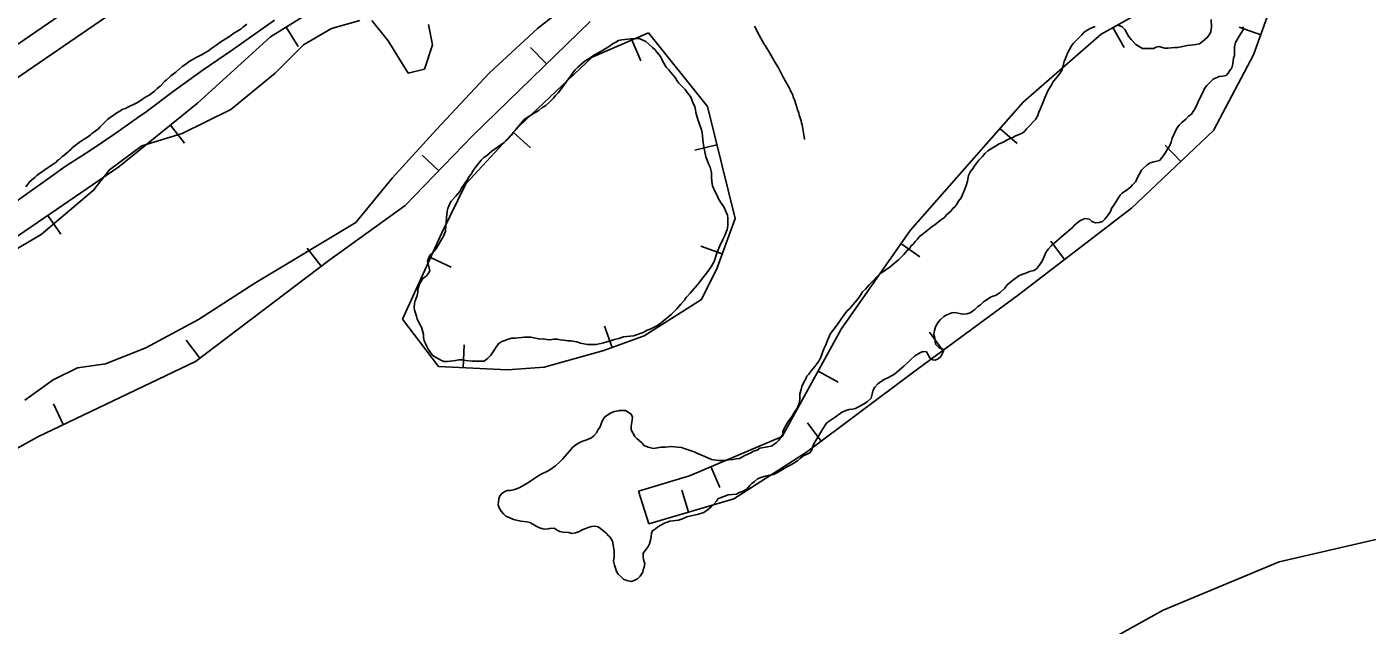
# Model space of a CAD drawing. Extents: x 3177385 to 3215275, y 903885 to 929304.
# Drawn here: x 3194893 to 3196363, y 917674 to 918330 of the extents above; entities that cross this region are included whole.
import ezdxf

# ---------------------------------------------------------------- set-up
doc = ezdxf.new("R2010")
doc.units = 0
for name, color, linetype in [('V-BORW-LINE', 7, 'Continuous'), ('V-LEVE-TOET', 7, 'Continuous'), ('V-ROAD-CNTR', 7, 'Continuous'), ('V-SITE-VEGE', 7, 'Continuous'), ('V-SURV-LINE', 7, 'Continuous')]:
    doc.layers.add(name, color=color, linetype=linetype)

msp = doc.modelspace()

# ---------------------------------------------------------------- linework, layer by layer
at = {"layer": 'V-BORW-LINE'}
for p, q in [((3195177.6, 918329.5), (3195190.9, 918308.3)), ((3195556.5, 918315.6), (3195566.4, 918292.7)), ((3196083.8, 918329.1), (3196096, 918307.2)), ((3196245.8, 918321.1), (3196222.3, 918329.6)), ((3195463, 918289.4), (3195445.6, 918307.4)), ((3195050.7, 918222.1), (3195066.4, 918202.6)), ((3195426.9, 918214.3), (3195445.3, 918197.4)), ((3195960, 918218.5), (3195978.8, 918201.9)), ((3195649.8, 918200.7), (3195625.6, 918194.7)), ((3196158.2, 918182.2), (3196141, 918200.4)), ((3195344.8, 918172.1), (3195326.7, 918189.4)), ((3194916.6, 918123.3), (3194930.8, 918102.7)), ((3196030.9, 918075.1), (3196015.8, 918095)), ((3195215.9, 918067.5), (3195200.8, 918087.4)), ((3195655.7, 918081), (3195632.2, 918089.7)), ((3195851.4, 918092.3), (3195872, 918078)), ((3195335.8, 918077), (3195358.6, 918066.6)), ((3195535, 917978.5), (3195526.5, 918002)), ((3195897.5, 917975.3), (3195882.7, 917995.4)), ((3195083.1, 917966.8), (3195068, 917986.7)), ((3195371.7, 917956.3), (3195372.8, 917981.3)), ((3195760.8, 917952.7), (3195782.7, 917940.6)), ((3194933.4, 917894.1), (3194922.6, 917916.6)), ((3195763.9, 917875.8), (3195749, 917895.8)), ((3195643.2, 917848), (3195653, 917825)), ((3195618.5, 917798), (3195611.5, 917822))]:
    msp.add_line(p, q, dxfattribs=at)
for points in [[(3196238, 918299.4), (3196277.4, 918409.1)], [(3196174.6, 918379.9), (3196070.8, 918321.8)], [(3195248.3, 918373.7), (3195160.5, 918318.9)], [(3195382.1, 918211), (3195510.9, 918335.9)], [(3195160.5, 918318.9), (3195080.4, 918246.1)], [(3195574.7, 918323.5), (3195512.9, 918296.7)], [(3195639.4, 918242.8), (3195574.7, 918323.5)], [(3196070.8, 918321.8), (3195985.4, 918247.2)], [(3195512.9, 918296.7), (3195433.5, 918221.5)], [(3196194.1, 918216.2), (3196238, 918299.4)], [(3195080.4, 918246.1), (3194994.4, 918176.6)], [(3195669.9, 918119.9), (3195639.4, 918242.8)], [(3195985.4, 918247.2), (3195861.6, 918106.9)], [(3195433.5, 918221.5), (3195374.7, 918157.7)], [(3196104.3, 918131.2), (3196194.1, 918216.2)], [(3195308.2, 918134.1), (3195382.1, 918211)], [(3194994.4, 918176.6), (3194870.4, 918091.6)], [(3195374.7, 918157.7), (3195348.2, 918104)], [(3195224.4, 918074), (3195308.2, 918134.1)], [(3195980.2, 918036.4), (3196104.3, 918131.2)], [(3195650, 918065.7), (3195669.9, 918119.9)], [(3195348.2, 918104), (3195305, 918009.6)], [(3195861.6, 918106.9), (3195786.1, 917998.5)], [(3195078.1, 917963), (3195224.4, 918074)], [(3195632.7, 918031), (3195650, 918065.7)], [(3195864.2, 917950.7), (3195980.2, 918036.4)], [(3195569.9, 917991.2), (3195632.7, 918031)], [(3195305, 918009.6), (3195344.7, 917957.5)], [(3195786.1, 917998.5), (3195721.3, 917881.1)], [(3195525.7, 917975.1), (3195569.9, 917991.2)], [(3194905.4, 917880.7), (3195078.1, 917963)], [(3195460.4, 917956.8), (3195525.7, 917975.1)], [(3195344.7, 917957.5), (3195420.3, 917954.1)], [(3195420.3, 917954.1), (3195460.4, 917956.8)], [(3195748, 917863.9), (3195864.2, 917950.7)], [(3194785.3, 917814.1), (3194905.4, 917880.7)], [(3195721.3, 917881.1), (3195619.8, 917838)], [(3195668.4, 917812.5), (3195748, 917863.9)], [(3195619.8, 917838), (3195563.8, 917821)], [(3195563.8, 917821), (3195575, 917785.3)], [(3195575, 917785.3), (3195668.4, 917812.5)]]:
    msp.add_lwpolyline(points, dxfattribs=at)
at = {"layer": 'V-LEVE-TOET'}
msp.add_lwpolyline([(3194857.4, 918121.4), (3194921.1, 918166.7), (3194935.6, 918176.9), (3194962.8, 918194.5), (3194989.7, 918212.6), (3195016.3, 918231.2), (3195024.1, 918236.8), (3195024.1, 918236.8), (3195055.3, 918260.1), (3195086.8, 918282.8), (3195118.7, 918304.9), (3195131.4, 918313.6), (3195164.7, 918337.1)], dxfattribs=at)
at = {"layer": 'V-ROAD-CNTR'}
for points in [[(3195691.1, 918330.8), (3195692.7, 918327.4), (3195694.4, 918324), (3195696.2, 918320.7), (3195697.9, 918317.4), (3195699.8, 918314.1), (3195701.7, 918310.9), (3195702.5, 918309.6), (3195707.6, 918301.2), (3195712.6, 918292.7), (3195717.5, 918284.1), (3195722.2, 918275.5), (3195725.2, 918269.8), (3195726.2, 918268.2), (3195727.1, 918266.6), (3195728, 918265), (3195728.9, 918263.4), (3195729.7, 918261.7), (3195730.5, 918260)], [(3195730.5, 918260), (3195731.3, 918258.4), (3195732.1, 918256.7), (3195732.8, 918255), (3195733.5, 918253.3), (3195734.2, 918251.5), (3195734.8, 918249.8), (3195735.4, 918248.1), (3195736, 918246.3), (3195736.6, 918244.5), (3195737.1, 918242.8), (3195737.6, 918241), (3195737.9, 918239.7), (3195738.7, 918237.6), (3195739.4, 918235.5), (3195740.1, 918233.3), (3195740.8, 918231.2), (3195741.4, 918229.1), (3195742, 918226.9), (3195742.6, 918224.7), (3195743.1, 918222.5), (3195743.6, 918220.3), (3195744, 918218.1), (3195744.4, 918215.9), (3195744.8, 918213.7), (3195745.1, 918211.5), (3195745.4, 918209.3), (3195745.6, 918207), (3195745.7, 918206.3)]]:
    msp.add_lwpolyline(points, dxfattribs=at)
at = {"layer": 'V-SITE-VEGE'}
for points in [[(3196043.7, 917637.8), (3196139, 917690.7), (3196266, 917743.7), (3196403.6, 917775.5), (3196647.1, 917764.9), (3196805.9, 917733.1), (3196911.8, 917743.7), (3196964.7, 917754.3), (3197049.4, 917786.1), (3197176.5, 917839), (3197324.7, 917892), (3197435.8, 917956.9), (3197435.8, 919177.4), (3197435.7, 919177.3), (3197428.5, 919174.2), (3197421.3, 919170.8), (3197418.2, 919169.7)], [(3194891.3, 917920.8), (3194922.3, 917942.9), (3194948.8, 917956.2), (3194979.8, 917960.6), (3195024, 917978.3), (3195081.5, 918009.3), (3195143.4, 918049.1), (3195254, 918115.5), (3195293.8, 918164.2), (3195342.5, 918217.3), (3195400, 918279.3), (3195453.1, 918328), (3195492.9, 918359)], [(3195258.4, 918336.8), (3195227.5, 918328), (3195196.5, 918310.3), (3195165.6, 918279.3), (3195116.9, 918239.5), (3195063.8, 918212.9), (3195019.6, 918199.6), (3194984.2, 918173.1), (3194966.5, 918150.9), (3194909, 918102.3), (3194833.8, 918058)], [(3195134.5, 918332.7), (3195130.1, 918329.5), (3195128.5, 918327.9), (3195119.3, 918322.2), (3195115.7, 918319.4), (3195106.1, 918313.4), (3195100.5, 918309.3), (3195096.1, 918306.5), (3195092.5, 918303.7), (3195084.1, 918298.8), (3195078.1, 918296), (3195074.6, 918293.9), (3195071.4, 918291.9), (3195067.8, 918289.1), (3195063.8, 918286.3), (3195056.6, 918280.2), (3195051.4, 918276.2), (3195049.8, 918274.6), (3195046.6, 918271.7), (3195044.6, 918270.5), (3195039.4, 918264.9), (3195036.2, 918262.5), (3195033.4, 918259.6), (3195027.4, 918255.2), (3195022.6, 918252.4), (3195018.6, 918249.5), (3195013.8, 918246.7), (3195003.5, 918241.4), (3195001.4, 918240.6), (3194998.6, 918239.8), (3194994.7, 918237), (3194991.1, 918235), (3194982.3, 918228.9), (3194973.5, 918220), (3194971.9, 918218), (3194969.9, 918216.8)], [(3195333.6, 918332.4), (3195338.1, 918310.3), (3195329.2, 918283.7), (3195311.5, 918279.3), (3195289.4, 918314.7), (3195271.7, 918336.8)], [(3196028.9, 918286.1), (3196030.5, 918292.1), (3196031.7, 918295.4), (3196034.1, 918301), (3196038.4, 918309), (3196040.4, 918311.8), (3196049.2, 918320.7), (3196052, 918323.9), (3196055.6, 918326.4), (3196059.6, 918328.4), (3196064.4, 918330.4)], [(3196089.6, 918331.8), (3196094.1, 918329.8), (3196096.9, 918327), (3196100.9, 918319.8), (3196103.8, 918316.2), (3196109, 918310.6), (3196116.2, 918306.2), (3196128.3, 918306.3), (3196131.1, 918307.5), (3196134.3, 918308.3), (3196140.7, 918306.4), (3196143.9, 918306.4), (3196151.5, 918307.2), (3196154.7, 918307.2), (3196160.3, 918308.5), (3196165.2, 918309.3), (3196169.2, 918309.7), (3196174.8, 918310.5), (3196178.8, 918311.4), (3196182, 918313.8), (3196187.2, 918318.2), (3196189.5, 918321.5), (3196191.1, 918324.7), (3196191.9, 918329.5), (3196191.5, 918337.9)], [(3196226.4, 918330.1), (3196226.4, 918326.5), (3196222, 918319.6), (3196218.1, 918312.8), (3196216.9, 918308), (3196216.9, 918298.7), (3196216.1, 918295.5), (3196215.4, 918289.5), (3196214.2, 918285.1), (3196211.8, 918281.9), (3196210.2, 918279.1), (3196207.8, 918276.6), (3196204.2, 918275.8), (3196200.2, 918275.4), (3196193.8, 918272.6), (3196189.8, 918268.5), (3196186.6, 918265.7), (3196184.2, 918262.5), (3196182.3, 918258.1), (3196177.9, 918249.6), (3196176.3, 918245.2), (3196173.9, 918240.4), (3196171.9, 918237.2), (3196170, 918234.3), (3196166.8, 918231.9), (3196163.6, 918228.7), (3196159.2, 918225.1), (3196156.4, 918222.2), (3196154, 918219), (3196148.8, 918207.8), (3196147.7, 918203.7), (3196145.7, 918199.3)], [(3195653.6, 918137.8), (3195651.6, 918141.4), (3195649.9, 918145), (3195647.1, 918150.6), (3195645.1, 918155.8), (3195644.2, 918160.6), (3195643.8, 918165), (3195643.8, 918170.2), (3195642.2, 918176.2), (3195640.9, 918179), (3195637.7, 918187.4), (3195636.9, 918191), (3195635.6, 918198.6), (3195634.8, 918203.1), (3195633.5, 918213.9), (3195632.7, 918217.1), (3195630.3, 918224.3), (3195628.7, 918228.3), (3195626.6, 918235.9), (3195626.2, 918239.1), (3195625.4, 918242.7), (3195623.8, 918245.9), (3195622.5, 918248.7), (3195621.3, 918252.7), (3195619.3, 918255.5), (3195617.3, 918257.9), (3195614.9, 918261.1), (3195612.8, 918263.5), (3195608, 918268.3), (3195606, 918271.1), (3195604.4, 918273.9), (3195599.1, 918279.9), (3195597.1, 918282.7), (3195594.3, 918285.8), (3195590.6, 918291.8), (3195589.4, 918294.6), (3195587.8, 918297.4), (3195583.8, 918302.2), (3195581.7, 918305), (3195579.3, 918307.4), (3195571.7, 918313.8), (3195568.4, 918315.4), (3195564.4, 918317), (3195561.2, 918317.3), (3195555.6, 918316.9), (3195545.6, 918315.7), (3195542, 918314.8), (3195538.8, 918313.2), (3195536, 918311.6), (3195530.8, 918308), (3195527.2, 918305.9), (3195524.4, 918303.9), (3195516.4, 918299.5), (3195512.4, 918297), (3195508, 918294.2), (3195505.2, 918292.6), (3195497.2, 918285.7), (3195494.4, 918282.9), (3195492.4, 918280.5), (3195490.5, 918277.3), (3195488.1, 918274.5), (3195484.9, 918270), (3195481.7, 918265.2), (3195475.7, 918257.6), (3195472.9, 918254.7), (3195470.5, 918251.9), (3195466.6, 918247.9), (3195462.2, 918243.8), (3195457.8, 918241), (3195454.6, 918238.2), (3195448.6, 918235), (3195445.8, 918233.3), (3195443, 918231.3), (3195438.6, 918228.5), (3195429.4, 918217.6), (3195426.6, 918214), (3195424.6, 918211.2), (3195420.3, 918206.3), (3195416.7, 918203.1), (3195403.1, 918193.8), (3195397.1, 918188.6), (3195394.3, 918186.6), (3195391.5, 918183.7), (3195387.1, 918178.5), (3195383.5, 918173.7), (3195380.4, 918168.4), (3195378.4, 918166), (3195376.4, 918162.8), (3195370, 918153.1), (3195368, 918149.5), (3195363.6, 918144.3), (3195358.1, 918138.6), (3195356.5, 918135.4), (3195354.9, 918131), (3195354.1, 918127.8), (3195353.3, 918121), (3195353, 918115.8), (3195352.6, 918112.5), (3195352.2, 918106.1), (3195351, 918102.5), (3195349.8, 918099.7)], [(3195723.1, 917889.1), (3195727, 917896.4), (3195732.2, 917903.2), (3195734.2, 917906.4), (3195735.8, 917909.3), (3195737.8, 917911.7), (3195739, 917914.5), (3195740.2, 917918.1), (3195740.5, 917922.9), (3195740.5, 917927.7), (3195742.1, 917932.6), (3195742.9, 917935.8), (3195744.9, 917940.6), (3195746.8, 917943.4), (3195748.4, 917947), (3195750.4, 917949.4), (3195753.2, 917953.1), (3195757.2, 917957.5), (3195761.6, 917963.5), (3195763.6, 917968), (3195767.1, 917977.2), (3195769.1, 917981.6), (3195770.7, 917985.6), (3195774.2, 917993.7), (3195779.4, 918000.5), (3195782.2, 918004.5), (3195784.2, 918007), (3195786.2, 918010.2), (3195792.2, 918018.2), (3195795, 918021), (3195804.9, 918032.7), (3195807.3, 918035.9), (3195809.3, 918039.6), (3195812.5, 918042.4), (3195816.5, 918047.2), (3195828.8, 918059.7), (3195832.4, 918061.7), (3195834.8, 918063.8), (3195839.6, 918067), (3195844.8, 918071.4), (3195848.8, 918074.7), (3195851.2, 918077.1), (3195854.8, 918080.3), (3195858.4, 918084.7), (3195860.8, 918086.8), (3195862.4, 918089.6), (3195865.2, 918092), (3195867.1, 918094.8), (3195869.5, 918097.2), (3195871.9, 918100), (3195876.3, 918103.3), (3195879.9, 918106.5), (3195883.5, 918109.3), (3195885.9, 918111.3), (3195888.7, 918113), (3195894.7, 918118.2), (3195899.1, 918121), (3195901.5, 918123.9), (3195906.3, 918127.9), (3195908.3, 918130.7), (3195910.7, 918132.7), (3195912.6, 918135.5), (3195914.6, 918138.8), (3195917.4, 918142.4), (3195921.4, 918152), (3195923.4, 918157.3), (3195924.5, 918160.9), (3195925.7, 918166.9), (3195927.7, 918171.3), (3195930.5, 918174.9), (3195932.1, 918177.7), (3195934.5, 918181), (3195936.8, 918183.8), (3195940.8, 918187.8), (3195943.6, 918191), (3195946.8, 918193.9), (3195959.2, 918201.6), (3195962, 918202.8), (3195964.8, 918204.4), (3195968.8, 918206.4), (3195972.4, 918208), (3195974.8, 918208.9), (3195976.4, 918210.1), (3195979.2, 918211.3), (3195984.4, 918213.3), (3195986.8, 918215.3), (3195989.2, 918218.1), (3195993.2, 918222.2), (3195996, 918225.4), (3195998.8, 918228.2), (3196001.5, 918232.6), (3196002.7, 918236.3), (3196004.3, 918240.3), (3196007.9, 918248.3), (3196008.7, 918251.5), (3196013, 918260.4), (3196016.2, 918265.6), (3196017.8, 918269.2), (3196025.8, 918278.9), (3196027.8, 918282.1), (3196028.9, 918286.1)], [(3194969.9, 918216.8), (3194966.7, 918214.4), (3194964.7, 918213.2), (3194963.1, 918211.6), (3194961.1, 918209.9), (3194952.3, 918204.3), (3194943.5, 918197.8), (3194942.3, 918196.2), (3194934, 918188.9), (3194932, 918187.7), (3194929.2, 918184.9), (3194927.2, 918183.3), (3194925.6, 918181.7), (3194918, 918176.4), (3194907.2, 918169.2), (3194904.4, 918167.1), (3194902, 918164.7), (3194897.2, 918160.7), (3194892.4, 918154.6)], [(3196145.7, 918199.3), (3196144.1, 918196.5), (3196141.3, 918192.1), (3196137.3, 918186.4), (3196134.9, 918183.6), (3196128.5, 918182), (3196124.5, 918180.8), (3196123.7, 918180), (3196121.3, 918178.7), (3196117.3, 918175.1), (3196115.3, 918172.7), (3196110.2, 918163.4), (3196109, 918160.6), (3196106.2, 918157.8), (3196105.4, 918156.6), (3196103.4, 918154.6), (3196099.8, 918151.8), (3196093.8, 918147.7), (3196091.8, 918145.3), (3196089.4, 918142.1), (3196085.5, 918135.7), (3196082.3, 918130.8), (3196081.1, 918127.6), (3196079.1, 918124.4), (3196075.1, 918119.2), (3196072.3, 918116.7), (3196068.7, 918115.5), (3196064.7, 918115.1), (3196060.7, 918116.7), (3196058.3, 918119.1), (3196053.1, 918119.8), (3196047.5, 918117.4), (3196041.9, 918113), (3196039.5, 918110.1), (3196037.1, 918107.7), (3196030.3, 918102.5), (3196016.3, 918090), (3196012.7, 918086.3), (3196010.4, 918082.7), (3196008.8, 918079.1), (3196006.4, 918073.1), (3196002, 918067), (3196000, 918064.6), (3195997.2, 918063), (3195992.4, 918061.8), (3195988.4, 918059.8), (3195984, 918058.5), (3195980.8, 918056.9), (3195973.6, 918052.1), (3195968, 918047.2), (3195965.3, 918043.6), (3195960.1, 918038.8), (3195955.7, 918035.9), (3195952.5, 918034.7), (3195949.7, 918033.5), (3195946.9, 918031.9), (3195942.1, 918028.6), (3195938.5, 918025.4), (3195935.7, 918023.4), (3195932.5, 918020.2), (3195927.3, 918016.5), (3195923.7, 918015.3), (3195920.5, 918014.9), (3195917.3, 918015.3), (3195910.5, 918016.8), (3195907.3, 918016.4), (3195901.7, 918014.4), (3195898.5, 918012.4), (3195894.9, 918009.1), (3195892.1, 918006.3), (3195889.3, 918001.1), (3195888.1, 917997.1), (3195887.7, 917992.7), (3195888.6, 917988.7), (3195889.4, 917982.2), (3195891.4, 917979.9), (3195893.8, 917977.9), (3195897, 917977.1), (3195898.3, 917974.3), (3195895.1, 917968.6), (3195892.3, 917966.2), (3195889.1, 917964.6), (3195885.9, 917965), (3195883.1, 917967), (3195881.4, 917970.6), (3195879.4, 917973.8), (3195875.8, 917974.2), (3195873, 917972.9), (3195866.6, 917969.3), (3195861.8, 917964.9), (3195858.6, 917961.6), (3195854.6, 917958), (3195844.3, 917949.1), (3195837.9, 917945.5), (3195833.1, 917943.5), (3195829.1, 917941), (3195826.3, 917938.6), (3195822.7, 917935), (3195820.7, 917931), (3195819.9, 917927.3), (3195818.7, 917922.9)], [(3195332.7, 918073.2), (3195335.2, 918062.7), (3195333.6, 918059.9), (3195331.6, 918057.1), (3195327.6, 918054.3), (3195324.1, 918048.6), (3195322.9, 918045.8), (3195322.1, 918042.6), (3195322.1, 918039), (3195321.3, 918035.4), (3195318.9, 918029.8), (3195318.2, 918026.6), (3195317.8, 918022.5), (3195318.2, 918019.3), (3195320.6, 918012.9), (3195321.4, 918009.7), (3195322.7, 918006.9), (3195324.3, 918003.7), (3195325.9, 918000.9), (3195327.1, 917996.9), (3195328, 917992.9), (3195328, 917989.7), (3195328.8, 917985.7), (3195330.4, 917982.9), (3195332, 917979.7), (3195333.3, 917976.5), (3195337.7, 917970.5), (3195340.5, 917968.1), (3195347.8, 917964.2), (3195350.6, 917963), (3195354.6, 917963), (3195363.4, 917964.2), (3195367, 917965.1), (3195370.6, 917965.1), (3195374.6, 917964.3), (3195381.4, 917963.5), (3195394.7, 917963.6), (3195398.3, 917966.4), (3195401.9, 917970.1), (3195406.2, 917976.5), (3195408.2, 917979.7), (3195410.6, 917982.9), (3195414.2, 917985), (3195417.4, 917986.2), (3195421, 917987.8), (3195425, 917988.6), (3195428.6, 917988.6), (3195439, 917989.9), (3195445.9, 917989.9), (3195455.9, 917987.6), (3195459.5, 917988), (3195463.5, 917987.2), (3195466.7, 917986.8), (3195471.1, 917987.7), (3195474.7, 917987.7), (3195478, 917986.9), (3195482, 917986.5), (3195486.4, 917985.7), (3195489.6, 917985.8), (3195496.4, 917984.6), (3195500.4, 917983.4), (3195508.1, 917981.8), (3195517.7, 917981.9), (3195525.3, 917983.5), (3195530.5, 917985.2), (3195534.1, 917986), (3195537.7, 917987.2), (3195542.1, 917988.4), (3195547.3, 917990.1), (3195558.5, 917991.3), (3195562.9, 917992.6), (3195565.7, 917993.8), (3195568.9, 917995), (3195573.3, 917997.4), (3195576.5, 917998.6), (3195584.1, 918002.3), (3195586.9, 918003.9), (3195599.7, 918014.8), (3195605.7, 918020.9), (3195610.1, 918026.1), (3195614.5, 918030.9), (3195614.9, 918031.7), (3195616.4, 918033.7), (3195620.4, 918038.2), (3195627.6, 918046.6), (3195631.2, 918050.3), (3195632.8, 918053.1), (3195638.8, 918060.3), (3195641.5, 918064.3), (3195643.9, 918067.6), (3195646.7, 918072.8), (3195649.9, 918082.8), (3195653, 918090.1), (3195656.2, 918096.9), (3195658.6, 918101.3), (3195661, 918107.8), (3195661.7, 918111.8), (3195661.7, 918119.8), (3195661.3, 918123.4), (3195657.2, 918132.6), (3195653.6, 918137.8)], [(3195349.8, 918099.7), (3195347.9, 918096.9), (3195345.1, 918091.7), (3195342.3, 918087.2), (3195339.9, 918084), (3195335.5, 918080), (3195333.5, 918076.4), (3195332.7, 918073.2)], [(3195818.7, 917922.9), (3195814.7, 917919.3), (3195811.1, 917916.9), (3195804.3, 917913.2), (3195801.5, 917911.6), (3195798.3, 917910.8), (3195794.7, 917910.4), (3195791.1, 917909.6), (3195786.3, 917907.1), (3195779.5, 917902.3), (3195772.7, 917897.8), (3195769.9, 917895.4), (3195766, 917889.4), (3195757.2, 917874.9), (3195755.6, 917872.1), (3195754.4, 917869.3), (3195753.7, 917866), (3195751.7, 917863.2), (3195748.1, 917861.2), (3195744.9, 917860), (3195741.3, 917857.2), (3195738.1, 917854.3), (3195731.7, 917850.3), (3195728.5, 917848.7), (3195723.3, 917845.8), (3195718.9, 917843), (3195716.1, 917841.4), (3195711.7, 917839.4), (3195706.1, 917838.1), (3195702.9, 917837.3), (3195698.9, 917836.5), (3195694.1, 917834.5), (3195690.9, 917831.6), (3195688.1, 917829.6), (3195685.7, 917827.2), (3195682.5, 917823.2), (3195677.7, 917820.7), (3195674.1, 917819.5), (3195671.3, 917817.9), (3195662.1, 917817), (3195652.5, 917813.4), (3195650.9, 917812.6), (3195649.7, 917810.6), (3195645.7, 917806.1), (3195643.3, 917803.7), (3195640.5, 917801.3), (3195635.3, 917797.7), (3195629.7, 917796), (3195616.9, 917792.8), (3195612.1, 917790.7), (3195607.7, 917789.1), (3195598.1, 917788.2), (3195592.5, 917785.8), (3195584.9, 917781.8), (3195582.5, 917779.7), (3195579.3, 917777.7), (3195578.1, 917774.9), (3195577.7, 917770.9), (3195576.9, 917767.3), (3195575.8, 917763.3), (3195574.6, 917760.5), (3195571.4, 917756.4), (3195569, 917753.2), (3195569, 917748.8), (3195569.8, 917744.8), (3195570.7, 917741.6), (3195569.9, 917737.6), (3195569.1, 917734.8), (3195568.7, 917732.4), (3195565.5, 917727.9), (3195562.7, 917725.1), (3195559.1, 917723.1), (3195555.9, 917721.9), (3195551.1, 917723), (3195547.5, 917724.6), (3195544.7, 917727), (3195541.5, 917730.2), (3195539.8, 917733), (3195538.6, 917736.6), (3195537.4, 917739.8), (3195536.6, 917744.2), (3195537.3, 917749), (3195537.3, 917755.8), (3195535.3, 917766.3), (3195532.4, 917771.1), (3195530.8, 917772.2), (3195528.4, 917775), (3195522.3, 917780.2), (3195519.5, 917781.8), (3195515.9, 917782.6), (3195512.3, 917782.2), (3195508.7, 917781.4), (3195505.1, 917779.7), (3195501.9, 917778.5), (3195499.1, 917776.9), (3195494.7, 917775.3), (3195490.7, 917774.8), (3195487.5, 917775.6), (3195481.1, 917776), (3195477.5, 917776.8), (3195474.6, 917778.4)], [(3195474.6, 917778.4), (3195471.4, 917780.4), (3195466.6, 917780.3), (3195463, 917779.5), (3195459, 917779.9), (3195455.4, 917780.7), (3195451.8, 917782.7), (3195448.1, 917785), (3195444.9, 917786.6), (3195441.3, 917787.4), (3195434.9, 917788.2), (3195426.9, 917790.1), (3195422.8, 917791.7), (3195418.4, 917793.7), (3195416, 917796.1), (3195413.2, 917799.3), (3195411.2, 917802.9), (3195409.9, 917806.1), (3195410.7, 917812.5), (3195411.9, 917816.1), (3195413.9, 917818.5), (3195417.1, 917820.2), (3195417.9, 917821), (3195419.9, 917821.8), (3195423.1, 917821.8), (3195426.7, 917822.6), (3195431.1, 917823.9), (3195433.9, 917825.1), (3195438.3, 917827.5), (3195443.1, 917830.7), (3195445.9, 917832.4), (3195453.5, 917837.6), (3195457.1, 917839.6), (3195463.5, 917842.5), (3195466.7, 917844.5), (3195472.7, 917848.9), (3195477.9, 917853.4), (3195481, 917856.6), (3195483, 917859), (3195485.8, 917861.8), (3195491.8, 917869.1), (3195495, 917871.9), (3195498.2, 917873.5), (3195501.8, 917875.6), (3195506.2, 917876.8), (3195512.2, 917879.6), (3195515, 917881.6), (3195517.8, 917884.9), (3195519.8, 917888.5), (3195521.8, 917891.7), (3195523.3, 917896.1), (3195524.9, 917899.3), (3195526.9, 917902.5), (3195533.3, 917906.6), (3195537.3, 917908.2), (3195542.1, 917909), (3195542.9, 917909.4), (3195549.7, 917909.5), (3195555.8, 917905.5), (3195557.4, 917902.3), (3195557, 917898.7), (3195555.8, 917892.3), (3195555.9, 917888.3), (3195559.9, 917881.1), (3195561.9, 917878.7), (3195567.6, 917873.9), (3195570, 917871.1), (3195574.4, 917869.1), (3195580.4, 917867.9), (3195584.4, 917868.4), (3195588.8, 917869.2), (3195592.9, 917869.2), (3195600.1, 917870.1), (3195606.5, 917869.3), (3195610.9, 917868.9), (3195614.9, 917867.3), (3195618.1, 917866.5), (3195621.7, 917865.4), (3195625, 917864.2), (3195627.8, 917862.6), (3195636.6, 917859), (3195643.8, 917855.8), (3195651.5, 917854.7), (3195656.3, 917854.7), (3195662.7, 917855.5), (3195667.1, 917855.6), (3195670.7, 917856.4), (3195674.7, 917856.8), (3195680.3, 917860.1), (3195687.1, 917862.9), (3195689.9, 917864.9), (3195693.9, 917866.1), (3195696.7, 917868.2), (3195705.1, 917869.8), (3195709.1, 917870.2), (3195712.3, 917872.2), (3195715.1, 917874.3), (3195717.5, 917877.1), (3195721.9, 917883.1), (3195721.9, 917886.3), (3195723.1, 917889.1)]]:
    msp.add_lwpolyline(points, dxfattribs=at)
at = {"layer": 'V-SURV-LINE'}
for points in [[(3193799.3, 917568.3), (3195475.5, 918716.7)], [(3195492.4, 918691.9), (3193816.2, 917543.6)]]:
    msp.add_lwpolyline(points, dxfattribs=at)

doc.saveas('drawing.dxf')
